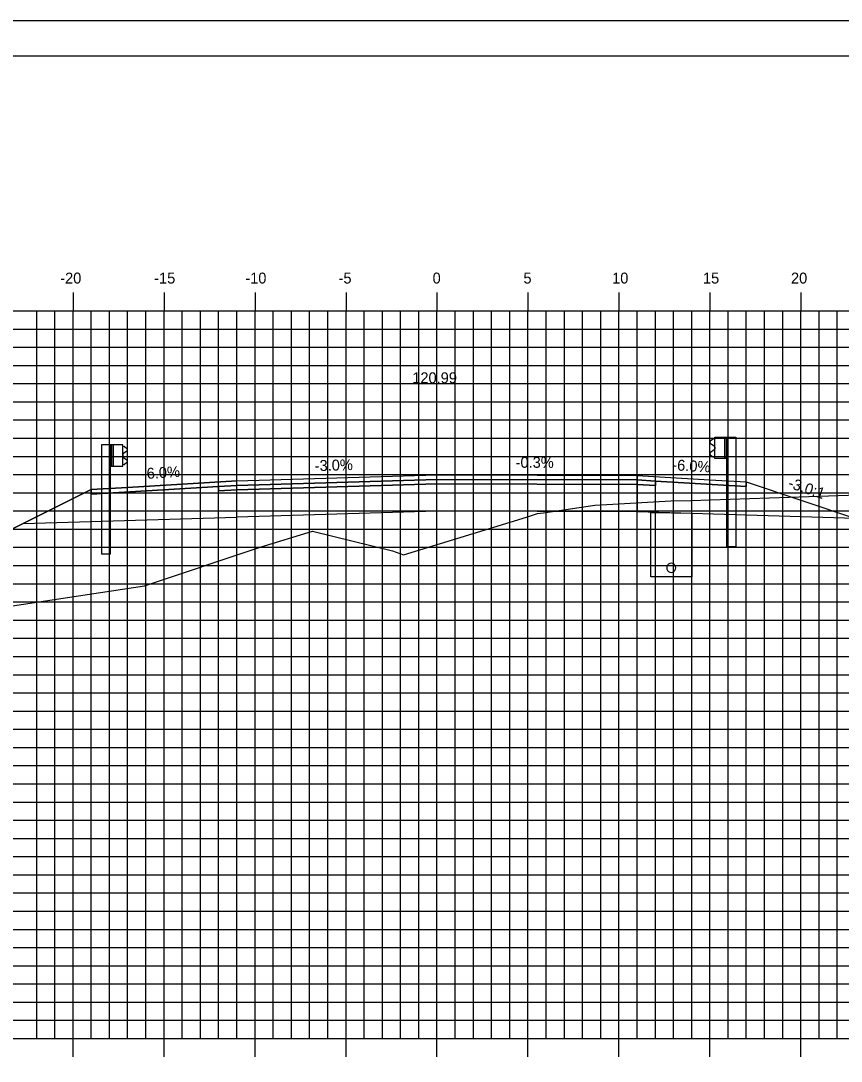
# Model space of a CAD drawing. Extents: x 850598 to 870284, y 366541 to 366651.
# Drawn here: x 860385.3 to 860430.4, y 366594 to 366651.2 of the extents above; entities that cross this region are included whole.
import ezdxf

# ---------------------------------------------------------------- set-up
doc = ezdxf.new("R2010")
doc.units = 0
for name, color, linetype in [('ANNOTATION', 7, 'Continuous'), ('BORDER', 7, 'Continuous'), ('D_Drainage_Underdrain', 7, 'Continuous'), ('D_Drainage_Underdrain_06in', 7, 'Continuous'), ('D_Guardrail_Beam_Lt', 7, 'Continuous'), ('D_Guardrail_Beam_Rt', 7, 'Continuous'), ('D_Roadway_Centerline', 7, 'Continuous'), ('D_Roadway_Centerline_Text', 7, 'Continuous'), ('D_Roadway_Edge_Shoulder', 7, 'Continuous'), ('D_Roadway_Edge_TW', 7, 'Continuous'), ('D_Roadway_Pavement', 7, 'Continuous'), ('D_Roadway_SlopeLines', 7, 'Continuous'), ('D_Roadway_SubGrade', 7, 'Continuous'), ('H_V ANNOTATION', 7, 'Continuous'), ('MAJOR', 7, 'Continuous'), ('MINOR', 7, 'Continuous'), ('PLOT BOUNDARY', 7, 'Continuous'), ('S_Roadway_Centerline', 7, 'Continuous')]:
    doc.layers.add(name, color=color, linetype=linetype)

msp = doc.modelspace()

# ---------------------------------------------------------------- linework, layer by layer
at = {"layer": 'BORDER'}
msp.add_line((860523.185, 366649.225), (860363.185, 366649.225), dxfattribs=at)
at = {"layer": 'D_Drainage_Underdrain'}
msp.add_lwpolyline([(860422.185, 366624.096), (860422.185, 366620.595), (860419.935, 366620.595), (860419.935, 366624.141)], close=True, dxfattribs=at)
at = {"layer": 'D_Drainage_Underdrain_06in'}
msp.add_lwpolyline([(860421.06, 366621.345), (860420.983, 366621.333), (860420.913, 366621.298), (860420.858, 366621.242), (860420.822, 366621.173), (860420.81, 366621.095), (860420.822, 366621.018), (860420.858, 366620.948), (860420.913, 366620.893), (860420.983, 366620.858), (860421.06, 366620.845), (860421.137, 366620.858), (860421.207, 366620.893), (860421.262, 366620.948), (860421.298, 366621.018), (860421.31, 366621.095), (860421.298, 366621.173), (860421.262, 366621.242), (860421.207, 366621.298), (860421.137, 366621.333)], close=True, dxfattribs=at)
at = {"layer": 'D_Guardrail_Beam_Lt'}
for p, q in [((860389.756, 366627.854), (860389.756, 366621.854)), ((860390.227, 366627.854), (860389.756, 366627.854)), ((860390.914, 366627.854), (860390.227, 366627.854)), ((860390.227, 366627.854), (860390.227, 366626.688)), ((860390.289, 366627.854), (860390.289, 366626.688)), ((860390.393, 366627.854), (860390.393, 366626.688)), ((860390.914, 366626.688), (860390.914, 366627.854)), ((860390.914, 366627.78), (860390.987, 366627.767)), ((860390.919, 366627.316), (860390.919, 366627.225)), ((860391.148, 366627.517), (860390.952, 366627.381)), ((860391.004, 366627.76), (860391.148, 366627.66)), ((860390.227, 366626.688), (860390.914, 366626.688)), ((860390.247, 366621.854), (860390.247, 366626.688)), ((860390.987, 366626.775), (860390.914, 366626.762)), ((860390.952, 366627.161), (860391.148, 366627.025)), ((860391.148, 366626.882), (860391.004, 366626.782)), ((860390.247, 366621.854), (860389.756, 366621.854))]:
    msp.add_line(p, q, dxfattribs=at)
for centre, major_axis, start_param, end_param in [((860390.98, 366627.726), (0.0417, 0), 0.959931, 1.396263), ((860390.997, 366627.316), (-0.0789, 0), 5.323254, 6.283185), ((860390.997, 366627.225), (-0.0789, 0), 6.283185, 7.243116), ((860391.097, 366627.589), (0.0877, 0), 5.323254, 7.243116), ((860390.98, 366626.816), (0.0417, 0), 4.886922, 5.323254), ((860391.097, 366626.953), (0.0877, 0), 5.323254, 7.243116)]:
    msp.add_ellipse(centre, major_axis=major_axis, ratio=0.995501, start_param=start_param, end_param=end_param, dxfattribs=at)
at = {"layer": 'D_Guardrail_Beam_Rt'}
for p, q in [((860423.366, 366628.177), (860423.222, 366628.077)), ((860423.222, 366627.934), (860423.418, 366627.798)), ((860423.456, 366628.197), (860423.382, 366628.184)), ((860423.456, 366628.271), (860424.143, 366628.271)), ((860423.456, 366627.105), (860423.456, 366628.271)), ((860423.977, 366628.271), (860423.977, 366627.105)), ((860424.081, 366628.271), (860424.081, 366627.105)), ((860424.143, 366628.271), (860424.614, 366628.271)), ((860424.143, 366628.271), (860424.143, 366627.105)), ((860424.614, 366628.271), (860424.614, 366622.271)), ((860423.418, 366627.578), (860423.222, 366627.442)), ((860423.222, 366627.299), (860423.366, 366627.199)), ((860423.382, 366627.192), (860423.456, 366627.179)), ((860423.451, 366627.733), (860423.451, 366627.642)), ((860424.143, 366627.105), (860423.456, 366627.105)), ((860424.122, 366622.271), (860424.122, 366627.105)), ((860424.122, 366622.271), (860424.614, 366622.271))]:
    msp.add_line(p, q, dxfattribs=at)
for centre, major_axis, start_param, end_param in [((860423.273, 366628.006), (-0.0877, 0), 5.323254, 7.243116), ((860423.39, 366628.143), (-0.0417, 0), 4.886922, 5.323254), ((860423.372, 366627.733), (0.0789, 0), 0, 0.959931), ((860423.273, 366627.37), (-0.0877, 0), 5.323254, 7.243116), ((860423.39, 366627.233), (-0.0417, 0), 0.959931, 1.396263), ((860423.372, 366627.642), (0.0789, 0), 5.323254, 6.283185)]:
    msp.add_ellipse(centre, major_axis=major_axis, ratio=0.995501, start_param=start_param, end_param=end_param, dxfattribs=at)
at = {"layer": 'D_Roadway_Centerline'}
msp.add_lwpolyline([(860373.369, 366617.493), (860379.185, 366620.401), (860385.44, 366623.529), (860389.185, 366625.401), (860391.185, 366625.521), (860397.185, 366625.881), (860408.185, 366626.211), (860419.185, 366626.178), (860423.185, 366625.938), (860425.185, 366625.818), (860431.185, 366623.818), (860475.984, 366613.225), (860491.498, 366609.557), (860501.36, 366607.225), (860505.36, 366607.225)], dxfattribs=at)
at = {"layer": 'D_Roadway_Edge_Shoulder'}
for points in [[(860419.185, 366626.178), (860423.185, 366625.938), (860423.185, 366625.938), (860425.185, 366625.818), (860425.185, 366625.568), (860420.185, 366625.868), (860419.185, 366625.928)], [(860397.185, 366625.881), (860391.185, 366625.521), (860391.185, 366625.521), (860389.185, 366625.401), (860389.185, 366625.151), (860396.185, 366625.571), (860397.185, 366625.631)]]:
    msp.add_lwpolyline(points, close=True, dxfattribs=at)
at = {"layer": 'D_Roadway_Edge_TW'}
msp.add_lwpolyline([(860397.185, 366625.631), (860397.185, 366625.881), (860408.185, 366626.211), (860419.185, 366626.178), (860419.185, 366625.928), (860408.185, 366625.961)], close=True, dxfattribs=at)
at = {"layer": 'D_Roadway_Pavement'}
for points in [[(860397.185, 366625.631), (860396.185, 366625.571), (860396.185, 366625.321), (860397.185, 366625.381)], [(860397.185, 366625.381), (860397.185, 366625.631), (860408.185, 366625.961), (860419.185, 366625.928), (860419.185, 366625.678), (860408.185, 366625.711)], [(860419.185, 366625.928), (860420.185, 366625.868), (860420.185, 366625.618), (860419.185, 366625.678)]]:
    msp.add_lwpolyline(points, close=True, dxfattribs=at)
at = {"layer": 'D_Roadway_SlopeLines'}
msp.add_lwpolyline([(860389.185, 366625.401), (860379.185, 366620.401)], dxfattribs=at)
at = {"layer": 'D_Roadway_SubGrade'}
for points in [[(860397.185, 366625.381), (860396.185, 366625.321), (860396.185, 366625.571), (860389.185, 366625.151), (860389.185, 366625.401), (860385.44, 366623.529), (860397.185, 366623.881)], [(860397.185, 366623.881), (860397.185, 366625.381), (860408.185, 366625.711), (860419.185, 366625.678), (860419.185, 366624.178), (860408.185, 366624.211)], [(860419.185, 366625.678), (860420.185, 366625.618), (860420.185, 366625.868), (860425.185, 366625.568), (860425.185, 366625.818), (860431.185, 366623.818), (860419.185, 366624.178)]]:
    msp.add_lwpolyline(points, close=True, dxfattribs=at)
msp.add_lwpolyline([(860389.185, 366625.401), (860385.44, 366623.529), (860389.185, 366625.401)], dxfattribs=at)
at = {"layer": 'MAJOR'}
for p, q in [((860388.185, 366636.227), (860388.185, 366635.225)), ((860388.185, 366636.227), (860388.185, 366635.225)), ((860393.185, 366636.227), (860393.185, 366635.225)), ((860393.185, 366636.227), (860393.185, 366635.225)), ((860398.185, 366636.227), (860398.185, 366635.225)), ((860398.185, 366636.227), (860398.185, 366635.225)), ((860403.185, 366636.227), (860403.185, 366635.225)), ((860403.185, 366636.227), (860403.185, 366635.225)), ((860408.185, 366636.227), (860408.185, 366635.225)), ((860408.185, 366636.227), (860408.185, 366635.225)), ((860413.185, 366636.227), (860413.185, 366635.225)), ((860413.185, 366636.227), (860413.185, 366635.225)), ((860418.185, 366636.227), (860418.185, 366635.225)), ((860418.185, 366636.227), (860418.185, 366635.225)), ((860423.185, 366636.227), (860423.185, 366635.225)), ((860423.185, 366636.227), (860423.185, 366635.225)), ((860428.185, 366636.227), (860428.185, 366635.225)), ((860428.185, 366636.227), (860428.185, 366635.225)), ((860368.185, 366635.225), (860508.185, 366635.225)), ((860368.185, 366635.225), (860508.185, 366635.225)), ((860368.185, 366635.225), (860508.185, 366635.225)), ((860368.185, 366635.225), (860508.185, 366635.225)), ((860388.185, 366595.225), (860388.185, 366635.225)), ((860388.185, 366595.225), (860388.185, 366635.225)), ((860393.185, 366595.225), (860393.185, 366635.225)), ((860393.185, 366595.225), (860393.185, 366635.225)), ((860398.185, 366595.225), (860398.185, 366635.225)), ((860398.185, 366595.225), (860398.185, 366635.225)), ((860403.185, 366595.225), (860403.185, 366635.225)), ((860403.185, 366595.225), (860403.185, 366635.225)), ((860408.185, 366595.225), (860408.185, 366635.225)), ((860408.185, 366595.225), (860408.185, 366635.225)), ((860413.185, 366595.225), (860413.185, 366635.225)), ((860413.185, 366595.225), (860413.185, 366635.225)), ((860418.185, 366595.225), (860418.185, 366635.225)), ((860418.185, 366595.225), (860418.185, 366635.225)), ((860423.185, 366595.225), (860423.185, 366635.225)), ((860423.185, 366595.225), (860423.185, 366635.225)), ((860428.185, 366595.225), (860428.185, 366635.225)), ((860428.185, 366595.225), (860428.185, 366635.225)), ((860368.185, 366630.225), (860508.185, 366630.225)), ((860368.185, 366630.225), (860508.185, 366630.225)), ((860368.185, 366625.225), (860508.185, 366625.225)), ((860368.185, 366625.225), (860508.185, 366625.225)), ((860368.185, 366620.225), (860508.185, 366620.225)), ((860368.185, 366620.225), (860508.185, 366620.225)), ((860368.185, 366615.225), (860508.185, 366615.225)), ((860368.185, 366615.225), (860508.185, 366615.225)), ((860368.185, 366610.225), (860508.185, 366610.225)), ((860368.185, 366610.225), (860508.185, 366610.225)), ((860368.185, 366605.225), (860508.185, 366605.225)), ((860368.185, 366605.225), (860508.185, 366605.225)), ((860368.185, 366600.225), (860508.185, 366600.225)), ((860368.185, 366600.225), (860508.185, 366600.225)), ((860368.185, 366595.225), (860508.185, 366595.225)), ((860368.185, 366595.225), (860508.185, 366595.225)), ((860368.185, 366595.225), (860508.185, 366595.225)), ((860368.185, 366595.225), (860508.185, 366595.225)), ((860388.185, 366594.223), (860388.185, 366595.225)), ((860388.185, 366594.223), (860388.185, 366595.225)), ((860393.185, 366594.223), (860393.185, 366595.225)), ((860393.185, 366594.223), (860393.185, 366595.225)), ((860398.185, 366594.223), (860398.185, 366595.225)), ((860398.185, 366594.223), (860398.185, 366595.225)), ((860403.185, 366594.223), (860403.185, 366595.225)), ((860403.185, 366594.223), (860403.185, 366595.225)), ((860408.185, 366594.223), (860408.185, 366595.225)), ((860408.185, 366594.223), (860408.185, 366595.225)), ((860413.185, 366594.223), (860413.185, 366595.225)), ((860413.185, 366594.223), (860413.185, 366595.225)), ((860418.185, 366594.223), (860418.185, 366595.225)), ((860418.185, 366594.223), (860418.185, 366595.225)), ((860423.185, 366594.223), (860423.185, 366595.225)), ((860423.185, 366594.223), (860423.185, 366595.225)), ((860428.185, 366594.223), (860428.185, 366595.225)), ((860428.185, 366594.223), (860428.185, 366595.225))]:
    msp.add_line(p, q, dxfattribs=at)
at = {"layer": 'MINOR'}
for p, q in [((860386.185, 366595.225), (860386.185, 366635.225)), ((860386.185, 366595.225), (860386.185, 366635.225)), ((860387.185, 366595.225), (860387.185, 366635.225)), ((860387.185, 366595.225), (860387.185, 366635.225)), ((860389.185, 366595.225), (860389.185, 366635.225)), ((860389.185, 366595.225), (860389.185, 366635.225)), ((860390.185, 366595.225), (860390.185, 366635.225)), ((860390.185, 366595.225), (860390.185, 366635.225)), ((860391.185, 366595.225), (860391.185, 366635.225)), ((860391.185, 366595.225), (860391.185, 366635.225)), ((860392.185, 366595.225), (860392.185, 366635.225)), ((860392.185, 366595.225), (860392.185, 366635.225)), ((860394.185, 366595.225), (860394.185, 366635.225)), ((860394.185, 366595.225), (860394.185, 366635.225)), ((860395.185, 366595.225), (860395.185, 366635.225)), ((860395.185, 366595.225), (860395.185, 366635.225)), ((860396.185, 366595.225), (860396.185, 366635.225)), ((860396.185, 366595.225), (860396.185, 366635.225)), ((860397.185, 366595.225), (860397.185, 366635.225)), ((860397.185, 366595.225), (860397.185, 366635.225)), ((860399.185, 366595.225), (860399.185, 366635.225)), ((860399.185, 366595.225), (860399.185, 366635.225)), ((860400.185, 366595.225), (860400.185, 366635.225)), ((860400.185, 366595.225), (860400.185, 366635.225)), ((860401.185, 366595.225), (860401.185, 366635.225)), ((860401.185, 366595.225), (860401.185, 366635.225)), ((860402.185, 366595.225), (860402.185, 366635.225)), ((860402.185, 366595.225), (860402.185, 366635.225)), ((860404.185, 366595.225), (860404.185, 366635.225)), ((860404.185, 366595.225), (860404.185, 366635.225)), ((860405.185, 366595.225), (860405.185, 366635.225)), ((860405.185, 366595.225), (860405.185, 366635.225)), ((860406.185, 366595.225), (860406.185, 366635.225)), ((860406.185, 366595.225), (860406.185, 366635.225)), ((860407.185, 366595.225), (860407.185, 366635.225)), ((860407.185, 366595.225), (860407.185, 366635.225)), ((860409.185, 366595.225), (860409.185, 366635.225)), ((860409.185, 366595.225), (860409.185, 366635.225)), ((860410.185, 366595.225), (860410.185, 366635.225)), ((860410.185, 366595.225), (860410.185, 366635.225)), ((860411.185, 366595.225), (860411.185, 366635.225)), ((860411.185, 366595.225), (860411.185, 366635.225)), ((860412.185, 366595.225), (860412.185, 366635.225)), ((860412.185, 366595.225), (860412.185, 366635.225)), ((860414.185, 366595.225), (860414.185, 366635.225)), ((860414.185, 366595.225), (860414.185, 366635.225)), ((860415.185, 366595.225), (860415.185, 366635.225)), ((860415.185, 366595.225), (860415.185, 366635.225)), ((860416.185, 366595.225), (860416.185, 366635.225)), ((860416.185, 366595.225), (860416.185, 366635.225)), ((860417.185, 366595.225), (860417.185, 366635.225)), ((860417.185, 366595.225), (860417.185, 366635.225)), ((860419.185, 366595.225), (860419.185, 366635.225)), ((860419.185, 366595.225), (860419.185, 366635.225)), ((860420.185, 366595.225), (860420.185, 366635.225)), ((860420.185, 366595.225), (860420.185, 366635.225)), ((860421.185, 366595.225), (860421.185, 366635.225)), ((860421.185, 366595.225), (860421.185, 366635.225)), ((860422.185, 366595.225), (860422.185, 366635.225)), ((860422.185, 366595.225), (860422.185, 366635.225)), ((860424.185, 366595.225), (860424.185, 366635.225)), ((860424.185, 366595.225), (860424.185, 366635.225)), ((860425.185, 366595.225), (860425.185, 366635.225)), ((860425.185, 366595.225), (860425.185, 366635.225)), ((860426.185, 366595.225), (860426.185, 366635.225)), ((860426.185, 366595.225), (860426.185, 366635.225)), ((860427.185, 366595.225), (860427.185, 366635.225)), ((860427.185, 366595.225), (860427.185, 366635.225)), ((860429.185, 366595.225), (860429.185, 366635.225)), ((860429.185, 366595.225), (860429.185, 366635.225)), ((860430.185, 366595.225), (860430.185, 366635.225)), ((860430.185, 366595.225), (860430.185, 366635.225)), ((860368.185, 366634.225), (860508.185, 366634.225)), ((860368.185, 366634.225), (860508.185, 366634.225)), ((860368.185, 366633.225), (860508.185, 366633.225)), ((860368.185, 366633.225), (860508.185, 366633.225)), ((860368.185, 366632.225), (860508.185, 366632.225)), ((860368.185, 366632.225), (860508.185, 366632.225)), ((860368.185, 366631.225), (860508.185, 366631.225)), ((860368.185, 366631.225), (860508.185, 366631.225)), ((860368.185, 366629.225), (860508.185, 366629.225)), ((860368.185, 366629.225), (860508.185, 366629.225)), ((860368.185, 366628.225), (860508.185, 366628.225)), ((860368.185, 366628.225), (860508.185, 366628.225)), ((860368.185, 366627.225), (860508.185, 366627.225)), ((860368.185, 366627.225), (860508.185, 366627.225)), ((860368.185, 366626.225), (860508.185, 366626.225)), ((860368.185, 366626.225), (860508.185, 366626.225)), ((860368.185, 366624.225), (860508.185, 366624.225)), ((860368.185, 366624.225), (860508.185, 366624.225)), ((860368.185, 366623.225), (860508.185, 366623.225)), ((860368.185, 366623.225), (860508.185, 366623.225)), ((860368.185, 366622.225), (860508.185, 366622.225)), ((860368.185, 366622.225), (860508.185, 366622.225)), ((860368.185, 366621.225), (860508.185, 366621.225)), ((860368.185, 366621.225), (860508.185, 366621.225)), ((860368.185, 366619.225), (860508.185, 366619.225)), ((860368.185, 366619.225), (860508.185, 366619.225)), ((860368.185, 366618.225), (860508.185, 366618.225)), ((860368.185, 366618.225), (860508.185, 366618.225)), ((860368.185, 366617.225), (860508.185, 366617.225)), ((860368.185, 366617.225), (860508.185, 366617.225)), ((860368.185, 366616.225), (860508.185, 366616.225)), ((860368.185, 366616.225), (860508.185, 366616.225)), ((860368.185, 366614.225), (860508.185, 366614.225)), ((860368.185, 366614.225), (860508.185, 366614.225)), ((860368.185, 366613.225), (860508.185, 366613.225)), ((860368.185, 366613.225), (860508.185, 366613.225)), ((860368.185, 366612.225), (860508.185, 366612.225)), ((860368.185, 366612.225), (860508.185, 366612.225)), ((860368.185, 366611.225), (860508.185, 366611.225)), ((860368.185, 366611.225), (860508.185, 366611.225)), ((860368.185, 366609.225), (860508.185, 366609.225)), ((860368.185, 366609.225), (860508.185, 366609.225)), ((860368.185, 366608.225), (860508.185, 366608.225)), ((860368.185, 366608.225), (860508.185, 366608.225)), ((860368.185, 366607.225), (860508.185, 366607.225)), ((860368.185, 366607.225), (860508.185, 366607.225)), ((860368.185, 366606.225), (860508.185, 366606.225)), ((860368.185, 366606.225), (860508.185, 366606.225)), ((860368.185, 366604.225), (860508.185, 366604.225)), ((860368.185, 366604.225), (860508.185, 366604.225)), ((860368.185, 366603.225), (860508.185, 366603.225)), ((860368.185, 366603.225), (860508.185, 366603.225)), ((860368.185, 366602.225), (860508.185, 366602.225)), ((860368.185, 366602.225), (860508.185, 366602.225)), ((860368.185, 366601.225), (860508.185, 366601.225)), ((860368.185, 366601.225), (860508.185, 366601.225)), ((860368.185, 366599.225), (860508.185, 366599.225)), ((860368.185, 366599.225), (860508.185, 366599.225)), ((860368.185, 366598.225), (860508.185, 366598.225)), ((860368.185, 366598.225), (860508.185, 366598.225)), ((860368.185, 366597.225), (860508.185, 366597.225)), ((860368.185, 366597.225), (860508.185, 366597.225)), ((860368.185, 366596.225), (860508.185, 366596.225)), ((860368.185, 366596.225), (860508.185, 366596.225))]:
    msp.add_line(p, q, dxfattribs=at)
at = {"layer": 'PLOT BOUNDARY'}
msp.add_lwpolyline([(860355.092, 366541.166), (860525.092, 366541.166), (860525.092, 366651.166), (860355.092, 366651.166)], close=True, dxfattribs=at)
at = {"layer": 'S_Roadway_Centerline'}
msp.add_lwpolyline([(860368.185, 366616.873), (860380.613, 366618.36), (860392.118, 366620.099), (860398.467, 366622.23), (860401.334, 366623.12), (860405.736, 366622.04), (860406.352, 366621.811), (860413.097, 366623.882), (860413.715, 366624.076), (860414.035, 366624.129), (860416.86, 366624.537), (860417.204, 366624.553), (860421.038, 366624.777), (860422.133, 366624.802), (860431.856, 366625.13)], dxfattribs=at)

# ---------------------------------------------------------------- texts
at = {"layer": 'ANNOTATION'}
for s, rotation, p in [('-0.3%', 359.8281, (860412.505, 366626.598)), ('-6.0%', 3.4336, (860391.982, 366625.971)), ('-3.0%', 1.7184, (860401.473, 366626.41)), ('-6.0%', 356.5664, (860421.102, 366626.465)), ('-3.0:1', 341.5651, (860427.439, 366625.521))]:
    msp.add_text(s, height=0.6, rotation=rotation, dxfattribs=at).set_placement(p)
at = {"layer": 'D_Roadway_Centerline'}
for s, p in [('C', (860408.18, 366626.211)), ('C', (860408.18, 366626.211)), ('L', (860408.185, 366626.204)), ('L', (860408.185, 366626.204))]:
    msp.add_text(s, height=0.0146, dxfattribs=at).set_placement(p)
at = {"layer": 'D_Roadway_Centerline_Text'}
msp.add_text('120.99', height=0.6, dxfattribs=at).set_placement((860406.826, 366631.243))
at = {"layer": 'H_V ANNOTATION'}
for s, p in [('-20', (860387.478, 366636.725)), ('-15', (860392.642, 366636.725)), ('-10', (860397.65, 366636.725)), ('-5', (860402.776, 366636.725)), ('0', (860407.944, 366636.725)), ('5', (860412.936, 366636.725)), ('10', (860417.81, 366636.725)), ('15', (860422.802, 366636.725)), ('20', (860427.639, 366636.725))]:
    msp.add_text(s, height=0.6, dxfattribs=at).set_placement(p)

doc.saveas('drawing.dxf')
